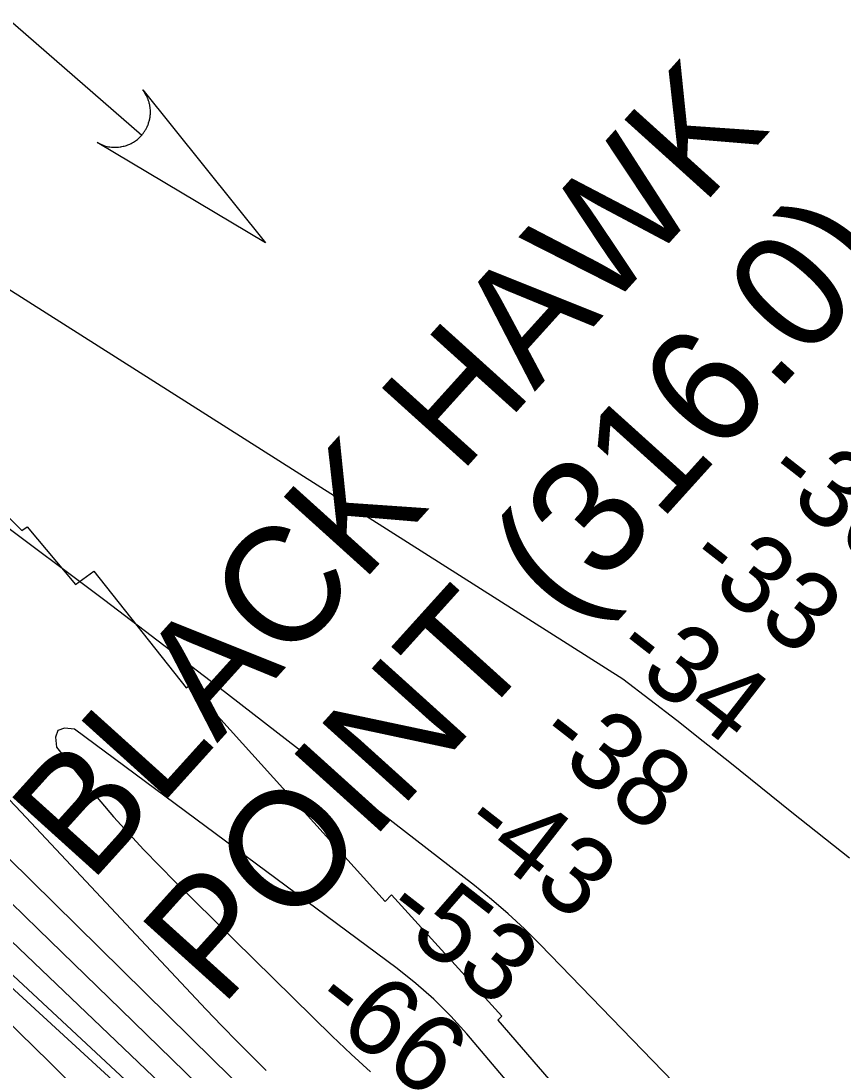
# Model space of a CAD drawing. Extents: x 3180038 to 3217926, y 922069 to 947485.
# Drawn here: x 3195235 to 3195944, y 944398 to 945303 of the extents above; entities that cross this region are included whole.
import ezdxf

# ---------------------------------------------------------------- set-up
doc = ezdxf.new("R2010")
doc.units = 0
for name, color, linetype in [('V-CHAN-NAID', 7, 'Continuous'), ('V-RIVR-RANG', 7, 'Continuous'), ('V-RRAP-RVMT', 7, 'Continuous'), ('V-STRM-FLOW', 7, 'Continuous'), ('V-TOPO-DPTH', 7, 'Continuous'), ('V-TOPO-MAJR', 7, 'Continuous'), ('V-TOPO-MINR', 7, 'Continuous')]:
    doc.layers.add(name, color=color, linetype=linetype)

msp = doc.modelspace()

# ---------------------------------------------------------------- linework, layer by layer
at = {"layer": 'V-RRAP-RVMT'}
for p, q in [((3195195.21, 944904.6), (3195236.09, 944863.72)), ((3195236.09, 944863.72), (3195240.43, 944867.03)), ((3195240.43, 944867.03), (3195282.24, 944817.21)), ((3195282.24, 944817.21), (3195297.94, 944828.76)), ((3195297.94, 944828.76), (3195377.72, 944728.2)), ((3195377.72, 944728.2), (3195380.88, 944730.31)), ((3195380.88, 944730.31), (3195549.36, 944543.86)), ((3195549.36, 944543.86), (3195554.64, 944549.55)), ((3195554.64, 944549.55), (3195649.81, 944444.98)), ((3195649.81, 944444.98), (3195646.34, 944441.29)), ((3195646.34, 944441.29), (3195729.58, 944345.54))]:
    msp.add_line(p, q, dxfattribs=at)
at = {"layer": 'V-STRM-FLOW'}
msp.add_line((3195150.44, 945369.2), (3195339.37, 945204.86), dxfattribs=at)
msp.add_lwpolyline([(3195340.19, 945243.9), (3195446.2, 945111.93), (3195300.81, 945198.64), (3195303.51, 945197.22), (3195306.23, 945196.11), (3195307.35, 945195.74), (3195308.35, 945195.45), (3195309.58, 945195.14), (3195310.77, 945194.89), (3195311.82, 945194.72), (3195313.25, 945194.54), (3195314.8, 945194.42), (3195315.67, 945194.39), (3195316.79, 945194.38), (3195318.26, 945194.44), (3195319.41, 945194.53), (3195320.63, 945194.68), (3195321.43, 945194.81), (3195322.31, 945194.97), (3195323.38, 945195.2), (3195324.36, 945195.45), (3195325.32, 945195.73), (3195326.1, 945195.98), (3195327.25, 945196.39), (3195328.33, 945196.83), (3195329.19, 945197.21), (3195330.18, 945197.69), (3195331.02, 945198.14), (3195331.76, 945198.56), (3195332.32, 945198.89), (3195333.17, 945199.43), (3195334.02, 945200.02), (3195334.81, 945200.6), (3195335.59, 945201.21), (3195336.3, 945201.8), (3195337.05, 945202.47), (3195337.65, 945203.04), (3195338.48, 945203.89), (3195339.37, 945204.86), (3195339.64, 945205.18), (3195340.04, 945205.66), (3195340.49, 945206.23), (3195340.92, 945206.8), (3195341.32, 945207.36), (3195341.7, 945207.91), (3195342.14, 945208.58), (3195342.43, 945209.05), (3195342.84, 945209.75), (3195343.2, 945210.41), (3195343.45, 945210.87), (3195344.04, 945212.08), (3195344.33, 945212.74), (3195344.53, 945213.19), (3195344.83, 945213.95), (3195345.08, 945214.63), (3195345.33, 945215.35), (3195345.6, 945216.21), (3195345.82, 945217.02), (3195345.99, 945217.66), (3195346.11, 945218.2), (3195346.27, 945218.95), (3195346.4, 945219.62), (3195346.52, 945220.41), (3195346.63, 945221.21), (3195346.72, 945222.02), (3195346.8, 945223.05), (3195346.84, 945223.79), (3195346.85, 945224.6), (3195346.85, 945225.41), (3195346.83, 945226.06), (3195346.8, 945226.76), (3195346.71, 945227.8), (3195346.71, 945227.84), (3195346.64, 945228.46), (3195346.59, 945228.92), (3195346.49, 945229.6), (3195346.34, 945230.44), (3195346.21, 945231.11), (3195346.08, 945231.71), (3195345.89, 945232.48), (3195345.69, 945233.21), (3195345.54, 945233.73), (3195345.33, 945234.4), (3195345.01, 945235.32), (3195344.81, 945235.87), (3195344.64, 945236.29), (3195344.48, 945236.67), (3195344.29, 945237.13), (3195344.02, 945237.73), (3195343.74, 945238.32), (3195343.44, 945238.89), (3195343.14, 945239.46), (3195342.74, 945240.19), (3195342.48, 945240.61), (3195342.06, 945241.29), (3195341.55, 945242.06), (3195341.16, 945242.63), (3195340.85, 945243.05), (3195340.56, 945243.43), (3195340.35, 945243.71)], close=True, dxfattribs=at)
at = {"layer": 'V-TOPO-DPTH'}
for points in [[(3193964.08, 945577.89), (3194523.26, 945177.82), (3194552.11, 945157), (3194580.84, 945136.03), (3194609.41, 945114.84), (3194637.86, 945093.49), (3194684.29, 945058.36), (3194689.41, 945054.42), (3194694.51, 945050.44), (3194699.55, 945046.4), (3194704.56, 945042.31), (3194709.49, 945038.14), (3194714.36, 945033.9), (3194719.14, 945029.55), (3194723.86, 945025.13), (3195036.02, 944726.29), (3195107.55, 944657.63), (3195178.96, 944588.83), (3195250.18, 944519.85), (3195321.27, 944450.74), (3195431.77, 944343.03)], [(3193964.08, 945577.89), (3194523.26, 945177.82), (3194552.11, 945157), (3194580.84, 945136.03), (3194609.41, 945114.84), (3194637.86, 945093.49), (3194684.29, 945058.36), (3194689.41, 945054.42), (3194694.51, 945050.44), (3194699.55, 945046.4), (3194704.56, 945042.31), (3194709.49, 945038.14), (3194714.36, 945033.9), (3194719.14, 945029.55), (3194723.86, 945025.13), (3195036.02, 944726.29), (3195107.55, 944657.63), (3195178.96, 944588.83), (3195250.18, 944519.85), (3195321.27, 944450.74), (3195431.77, 944343.03)], [(3193954.12, 945526.46), (3194437.52, 945180.61), (3194464.89, 945161.11), (3194492.32, 945141.69), (3194519.83, 945122.38), (3194547.39, 945103.15), (3194558.59, 945095.37), (3194580.55, 945080.03), (3194602.47, 945064.63), (3194624.32, 945049.13), (3194646.12, 945033.56), (3194653.49, 945028.27), (3194671.34, 945015.02), (3194688.89, 945001.39), (3194705.99, 944987.2), (3194722.79, 944972.64), (3194857.46, 944852.05), (3194941.01, 944776.52), (3195024.07, 944700.46), (3195106.41, 944623.62), (3195188.26, 944546.26), (3195432.82, 944312.9)], [(3195432.82, 944312.9), (3195188.26, 944546.26), (3195106.41, 944623.62), (3195024.07, 944700.46), (3194941.01, 944776.52), (3194857.46, 944852.05), (3194722.79, 944972.64), (3194705.99, 944987.2), (3194688.89, 945001.39), (3194671.34, 945015.02), (3194653.49, 945028.27), (3194646.12, 945033.56), (3194624.32, 945049.13), (3194602.47, 945064.63), (3194580.55, 945080.03), (3194558.59, 945095.37), (3194547.39, 945103.15), (3194519.83, 945122.38), (3194492.32, 945141.69), (3194464.89, 945161.11), (3194437.52, 945180.61), (3193954.12, 945526.46)], [(3193944.17, 945475.04), (3194665.13, 944984.12), (3194671.87, 944979.59), (3194678.38, 944974.73), (3194684.73, 944969.66), (3194766.93, 944900.79), (3194813.95, 944860.76), (3194860.55, 944820.25), (3194906.5, 944779.01), (3194952.02, 944737.28), (3195433.9, 944288.55)], [(3195433.9, 944288.55), (3194952.02, 944737.28), (3194906.5, 944779.01), (3194860.55, 944820.25), (3194813.95, 944860.76), (3194766.93, 944900.79), (3194684.73, 944969.66), (3194678.38, 944974.73), (3194671.87, 944979.59), (3194665.13, 944984.12), (3193944.17, 945475.04)], [(3195297.53, 944367.35), (3195259.49, 944405.53), (3195220.96, 944443.22), (3195182.09, 944480.57), (3194819.68, 944824.4), (3194797.47, 944845.43), (3194775.22, 944866.41), (3194752.92, 944887.35), (3194730.59, 944908.24), (3194696.6, 944939.98), (3194691.2, 944944.94), (3194685.74, 944949.83), (3194680.21, 944954.64), (3194674.62, 944959.39), (3194664.83, 944967.58), (3194664.08, 944968.16), (3194663.31, 944968.7), (3194661.66, 944969.63), (3193934.2, 945423.62)], [(3195297.53, 944367.35), (3195259.49, 944405.53), (3195220.96, 944443.22), (3195182.09, 944480.57), (3194819.68, 944824.4), (3194797.47, 944845.43), (3194775.22, 944866.41), (3194752.92, 944887.35), (3194730.59, 944908.24), (3194696.6, 944939.98), (3194691.2, 944944.94), (3194685.74, 944949.83), (3194680.21, 944954.64), (3194674.62, 944959.39), (3194664.83, 944967.58), (3194664.08, 944968.16), (3194663.31, 944968.7), (3194661.66, 944969.63), (3193934.2, 945423.62)]]:
    msp.add_lwpolyline(points, dxfattribs=at)
at = {"layer": 'V-TOPO-MAJR'}
for points in [[(3195949.66, 944581.16), (3195899.92, 944620.66), (3195846.43, 944663.73), (3195823.61, 944681.93), (3195800.68, 944699.98), (3195777.58, 944717.83), (3195754.37, 944735.53), (3194960.05, 945239.68), (3194952.75, 945243.66), (3194945.58, 945247.85), (3194938.47, 945252.17), (3194927.74, 945258.92), (3194915.32, 945266.69), (3194902.87, 945274.44), (3194890.4, 945282.13), (3194877.91, 945289.8), (3194601.78, 945458.42)], [(3195104.62, 944699.17), (3195244.18, 944561.59), (3195283.3, 944523.04), (3195322.44, 944484.51), (3195361.59, 944446), (3195400.76, 944407.5), (3195456.36, 944352.86)]]:
    msp.add_lwpolyline(points, dxfattribs=at)
at = {"layer": 'V-TOPO-MINR'}
for points in [[(3193964.08, 945577.89), (3194523.26, 945177.82), (3194552.11, 945157), (3194580.84, 945136.03), (3194609.41, 945114.84), (3194637.86, 945093.49), (3194684.29, 945058.36), (3194689.41, 945054.42), (3194694.51, 945050.44), (3194699.55, 945046.4), (3194704.56, 945042.31), (3194709.49, 945038.14), (3194714.36, 945033.9), (3194719.14, 945029.55), (3194723.86, 945025.13), (3195036.02, 944726.29), (3195107.55, 944657.63), (3195178.96, 944588.83), (3195250.18, 944519.85), (3195321.27, 944450.74), (3195431.77, 944343.03)], [(3193954.12, 945526.46), (3194437.52, 945180.61), (3194464.89, 945161.11), (3194492.32, 945141.69), (3194519.83, 945122.38), (3194547.39, 945103.15), (3194558.59, 945095.37), (3194580.55, 945080.03), (3194602.47, 945064.63), (3194624.32, 945049.13), (3194646.12, 945033.56), (3194653.49, 945028.27), (3194671.34, 945015.02), (3194688.89, 945001.39), (3194705.99, 944987.2), (3194722.79, 944972.64), (3194857.46, 944852.05), (3194941.01, 944776.52), (3195024.07, 944700.46), (3195106.41, 944623.62), (3195188.26, 944546.26), (3195432.82, 944312.9)], [(3193944.17, 945475.04), (3194665.13, 944984.12), (3194671.87, 944979.59), (3194678.38, 944974.73), (3194684.73, 944969.66), (3194766.93, 944900.79), (3194813.95, 944860.76), (3194860.55, 944820.25), (3194906.5, 944779.01), (3194952.02, 944737.28), (3195433.9, 944288.55)], [(3193939.19, 945449.33), (3194659.77, 944978.71), (3194663.71, 944976.47), (3194667.54, 944974.06), (3194671.22, 944971.42), (3194674.79, 944968.63), (3194721.71, 944929.41), (3194748.49, 944906.7), (3194775.06, 944883.75), (3194801.3, 944860.42), (3194827.33, 944836.85), (3195434.41, 944279.15), (3195434.64, 944278.91), (3195435.01, 944278.47), (3195435.44, 944277.93), (3195435.58, 944277.75), (3195673.31, 943970.87), (3195727.13, 943901.75), (3195781.18, 943832.81), (3195835.58, 943764.14), (3195890.2, 943695.65), (3195964.55, 943602.89)], [(3193934.2, 945423.62), (3194661.66, 944969.63), (3194663.31, 944968.7), (3194664.08, 944968.16), (3194664.83, 944967.58), (3194674.62, 944959.39), (3194680.21, 944954.64), (3194685.74, 944949.83), (3194691.2, 944944.94), (3194696.6, 944939.98), (3194730.59, 944908.24), (3194752.92, 944887.35), (3194775.22, 944866.41), (3194797.47, 944845.43), (3194819.68, 944824.4), (3195182.09, 944480.57), (3195220.96, 944443.22), (3195259.49, 944405.53), (3195297.53, 944367.35)], [(3195991.58, 944187.75), (3195682.85, 944506.79), (3195669.33, 944520.18), (3195655.45, 944533.17), (3195641.02, 944545.55), (3195626.24, 944557.53), (3195404.5, 944729.48), (3195307.53, 944803.43), (3195209.79, 944876.33), (3195110.89, 944947.64), (3195011.21, 945017.89), (3194844.2, 945133.6), (3194827.41, 945145.16), (3194810.59, 945156.66), (3194793.7, 945168.07), (3194776.77, 945179.42), (3194615.64, 945286.81), (3194611.56, 945288.08), (3194607.82, 945288.08), (3194604.59, 945286.18), (3194601.72, 945283.01), (3194600.49, 945278.25), (3194600.39, 945273.69)], [(3194600.39, 945273.69), (3194601.97, 945269.41), (3194604.69, 945265.32), (3194717.61, 945151.82), (3194742.55, 945126.75), (3194767.47, 945101.66), (3194792.37, 945076.55), (3194817.26, 945051.43), (3194924.86, 944942.74), (3195003.21, 944862.96), (3195081.13, 944782.76), (3195158.41, 944701.94), (3195235.26, 944620.7), (3195381.76, 944464.57), (3195395.04, 944450.55), (3195408.41, 944436.61), (3195421.92, 944422.81), (3195435.51, 944409.09), (3195446.57, 944398.04)], [(3195591.32, 944459.59), (3195575.79, 944473.18), (3195559.6, 944486.08), (3195281.35, 944692.48), (3195272.76, 944693.26), (3195266.87, 944691.37), (3195265.04, 944685.46), (3195265.92, 944676.88), (3195290.01, 944646.52), (3195314.94, 944616.91), (3195341.13, 944588.41), (3195368.17, 944560.65), (3195503.61, 944427.58), (3195520.01, 944411.96), (3195536.72, 944396.7)], [(3195776.49, 944244.42), (3195619.79, 944429.62), (3195605.88, 944444.95), (3195591.32, 944459.59)]]:
    msp.add_lwpolyline(points, dxfattribs=at)

# ---------------------------------------------------------------- texts
at = {"layer": 'V-CHAN-NAID'}
for s, p in [('BLACK HAWK ', (3195294.64, 944558.52)), ('POINT (316.0)', (3195407.65, 944451.59))]:
    msp.add_text(s, height=100, rotation=47.91701, dxfattribs=at).set_placement(p)
at = {"layer": 'V-RIVR-RANG'}
for s, p in [('-30', (3195873.66, 944907.13)), ('-33', (3195806.14, 944833.16)), ('-34', (3195743.2, 944755.61)), ('-38', (3195676.93, 944680.67)), ('-43', (3195612.11, 944604.58)), ('-53', (3195544.8, 944530.45)), ('-66', (3195483.31, 944451.77))]:
    msp.add_text(s, height=67, rotation=322.04639, dxfattribs=at).set_placement(p)

doc.saveas('drawing.dxf')
